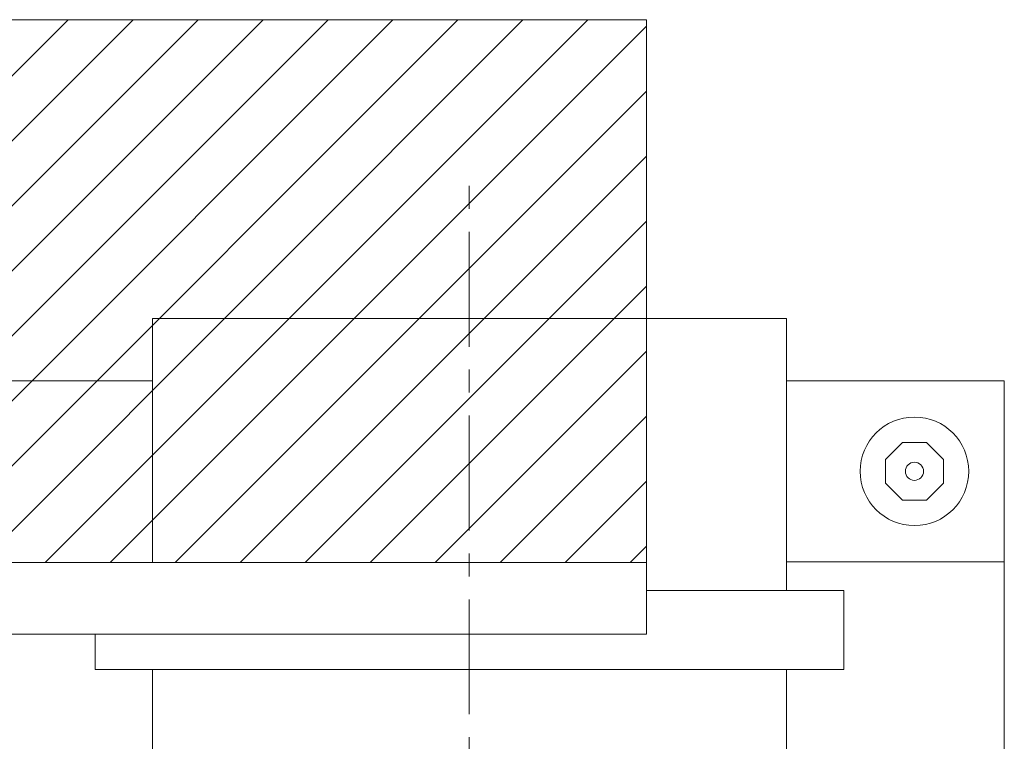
# Model space of a CAD drawing. Header units: centimetres. Extents: x -16053 to 7031, y -7778 to 254.
# Tile 279 of 282: x 5744 to 5799, y -2039 to -1999. Entities that reach past the tile are written whole.
import ezdxf

# ---------------------------------------------------------------- set-up
doc = ezdxf.new("R2010")
doc.units = ezdxf.units.CM
doc.header["$MEASUREMENT"] = 0
doc.linetypes.add('CENTER', pattern=[50.8, 31.75, -6.35, 6.35, -6.35])
doc.layers.add('ELEKTRYKA', color=1, linetype='CONTINUOUS')
doc.layers.add('T - armatura', color=250, linetype='CONTINUOUS', lineweight=30)

# ---------------------------------------------------------------- blocks, each defined once
blk = doc.blocks.new('G$C54C5291B')
at = {"layer": 'T - armatura', "lineweight": 15}
h = blk.add_hatch(dxfattribs=at)
h.set_pattern_fill('ANSI31', color=256, scale=0.4, style=0)
h.set_pattern_definition([(45, (2315.6071, -255.2607), (-0.8980256, 0.8980256), [])])
h.paths.add_polyline_path([(53.579, 84.298), (13.581, 84.298), (13.579, 69.298), (53.579, 69.298)])
for p, q in [((13.581, 84.298), (53.581, 84.298)), ((53.579, 84.298), (53.579, 69.298)), ((57.453, 76.039), (39.922, 76.039)), ((39.922, 69.298), (39.922, 76.039)), ((57.453, 68.526), (57.453, 76.039)), ((39.922, 74.316), (27.45, 74.316)), ((63.473, 74.316), (57.453, 74.316)), ((63.473, 34.316), (63.473, 74.316)), ((13.581, 69.298), (53.581, 69.298)), ((39.922, 69.298), (27.453, 69.298)), ((53.579, 69.298), (53.579, 67.316)), ((63.473, 69.316), (57.453, 69.316)), ((59.037, 68.526), (53.579, 68.526)), ((59.037, 66.336), (59.037, 68.526)), ((13.579, 67.316), (53.579, 67.316)), ((38.337, 66.336), (38.337, 67.316)), ((59.037, 66.336), (38.337, 66.336)), ((39.922, 62.714), (39.922, 66.336)), ((57.453, 62.714), (57.453, 66.336))]:
    blk.add_line(p, q, dxfattribs=at)
blk.add_lwpolyline([(61.321, 72.616), (61.79, 72.147), (61.79, 71.485), (61.321, 71.016), (60.658, 71.016), (60.19, 71.485), (60.19, 72.147), (60.658, 72.616)], close=True, dxfattribs=at)
for radius in [1.5, 0.25]:
    blk.add_circle((60.99, 71.816), radius, dxfattribs=at)
at = {"layer": 'T - armatura', "linetype": 'CENTER', "lineweight": 15, "ltscale": 0.1}
blk.add_open_spline([(48.684, 14.301), (48.684, 14.301), (48.684, 44.48), (48.684, 80.223)], degree=3, dxfattribs=at)

msp = doc.modelspace()

# ---------------------------------------------------------------- block references
at = {"layer": 'ELEKTRYKA', "color": 0, "linetype": 'ByBlock', "xscale": 2, "yscale": 2, "zscale": 2}
msp.add_blockref('G$C54C5291B', (5671.864, -2167.555), dxfattribs=at)

doc.saveas('drawing.dxf')
